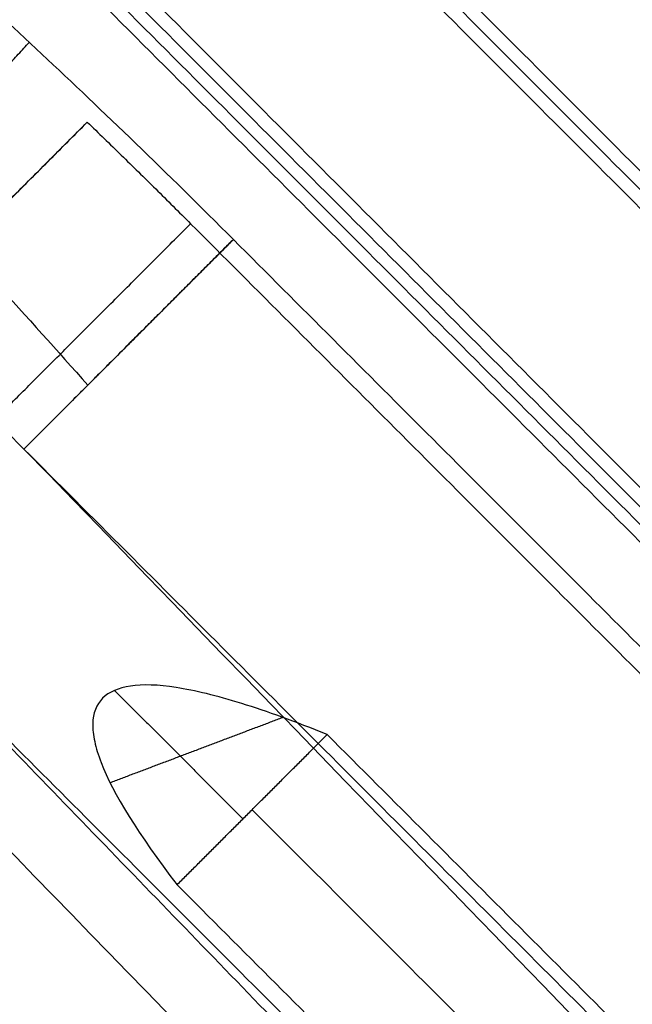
# Model space of a CAD drawing. Header units: millimetres. Extents: x -657 to 864, y -831 to 851.
# Tile 344 of 656: x -513.87 to -511.77, y 115.39 to 118.78. Entities that reach past the tile are written whole.
import ezdxf

# ---------------------------------------------------------------- set-up
doc = ezdxf.new("R2010")
doc.units = ezdxf.units.MM
doc.layers.add('Default', color=7, linetype='Continuous', true_color=0x000000)

msp = doc.modelspace()

# ---------------------------------------------------------------- linework, layer by layer
at = {"layer": 'Default'}
for points in [[(-473.689, 252.9367, -369.8785), (-564.1373, 162.4884, -369.8785), (-654.5856, 72.0401, -369.8785)], [(-474.323, 252.1079, -369.6653), (-564.0399, 162.3909, -369.6653), (-653.7569, 72.6739, -369.6653)], [(-363.37, 241.8283, -413.9261), (-503.4234, 101.7749, -413.9261), (-643.4767, -38.2784, -413.9261)], [(-363.801, 241.2679, -413.6894), (-503.3586, 101.7103, -413.6894), (-642.9162, -37.8474, -413.6894)], [(-236.2074, 159.5297, -441.8414), (-398.6931, -2.956, -441.8414), (-561.1788, -165.4416, -441.8414)], [(-236.6391, 159.098, -441.5875), (-398.6931, -2.956, -441.5875), (-560.747, -165.0099, -441.5875)], [(-501.469, 110.3882, -340.6566), (-508.0741, 116.9933, -340.6566), (-514.6793, 123.5984, -340.6566)], [(-514.6793, 123.5984, -340.4027), (-508.0741, 116.9933, -340.4027), (-501.469, 110.3882, -340.4027)], [(-501.469, 110.3882, -340.5297), (-508.0741, 116.9933, -340.5297), (-514.6793, 123.5984, -340.5297)]]:
    msp.add_open_spline(points, degree=2, dxfattribs=at)
for points, knots in [([(-593.1474, 191.4984, -340.3025), (-583.971, 182.322, -350.7035), (-555.936, 154.287, -379.3443), (-491.4402, 89.7912, -426.6492), (-434.2151, 32.5661, -441.8414), (-398.6931, -2.956, -441.8414)], [2.41548, 2.41548, 2.41548, 2.41548, 70.396144, 198.636056, 404.995527, 404.995527, 404.995527, 404.995527]), ([(-592.6359, 190.9868, -340.5563), (-583.5819, 181.9329, -350.7875), (-555.6847, 154.0357, -379.2423), (-491.3808, 89.7317, -426.406), (-434.1928, 32.5437, -441.5875), (-398.6931, -2.956, -441.5875)], [2.408267, 2.408267, 2.408267, 2.408267, 69.367076, 197.537893, 403.786179, 403.786179, 403.786179, 403.786179])]:
    msp.add_open_spline(points, degree=3, knots=knots, dxfattribs=at)
at = {"layer": 'Default', "color": 18, "true_color": 0x000000}
for points, degree in [([(-521.0702, 123.1434, -335.8484), (-520.9592, 123.115, -335.8484), (-520.7375, 123.0532, -335.8484), (-520.4074, 122.9474, -335.8484), (-520.0739, 122.8274, -335.8484), (-519.7261, 122.6894, -335.8484), (-519.3503, 122.5262, -335.8484), (-518.935, 122.3298, -335.8484), (-518.4753, 122.0935, -335.8484), (-517.9719, 121.813, -335.8484), (-517.4269, 121.4846, -335.8484), (-516.8422, 121.1046, -335.8484), (-516.2248, 120.6728, -335.8484), (-515.5914, 120.1967, -335.8484), (-514.9868, 119.7108, -335.8484), (-514.4074, 119.2163, -335.8484), (-513.808, 118.6744, -335.8484), (-513.3663, 118.2489, -335.8484), (-513.1387, 118.0213, -335.8484)], 3), ([(-502.8549, 109.3722, -338.4639), (-509.1958, 115.7131, -338.4639), (-515.5367, 122.054, -338.4639)], 2), ([(-515.5689, 122.0219, -337.5103), (-509.2279, 115.681, -337.5103), (-502.887, 109.3401, -337.5103)], 2), ([(-515.601, 121.9898, -336.5566), (-509.2601, 115.6489, -336.5566), (-502.9191, 109.3079, -336.5566)], 2), ([(-523.5566, 121.9075, -335.4293), (-520.2234, 118.5743, -333.1302), (-516.8902, 115.2411, -330.8311), (-513.557, 111.9079, -328.532)], 3), ([(-503.3988, 108.8282, -335.8484), (-509.7398, 115.1691, -335.8484), (-516.0807, 121.5101, -335.8484)], 2), ([(-503.4321, 108.7949, -338.4639), (-509.773, 115.1359, -338.4639), (-516.114, 121.4768, -338.4639)], 2), ([(-516.1442, 121.4466, -337.5672), (-509.8033, 115.1057, -337.5672), (-503.4623, 108.7647, -337.5672)], 2), ([(-516.1744, 121.4164, -336.6704), (-509.8335, 115.0755, -336.6704), (-503.4925, 108.7345, -336.6704)], 2), ([(-514.7181, 117.3474, -336.6704), (-514.1796, 117.8859, -336.6704), (-513.6411, 118.4244, -336.6704)], 2), ([(-513.6411, 118.4244, -336.6704), (-513.6025, 118.3872, -336.6704), (-513.5246, 118.3117, -336.6704), (-513.406, 118.1954, -336.6704), (-513.326, 118.1158, -336.6704), (-513.2857, 118.0756, -336.6704)], 3), ([(-513.2857, 118.0756, -336.6704), (-507.827, 112.6169, -336.6704), (-502.3684, 107.1582, -336.6704)], 2), ([(-513.1387, 118.0213, -335.8484), (-507.6553, 112.5379, -335.8484), (-502.1719, 107.0545, -335.8484)], 2), ([(-502.584, 106.0264, -334.7666), (-508.2214, 111.6638, -334.7666), (-513.8588, 117.3012, -334.7666)], 2), ([(-508.4207, 111.6852, -330.8051), (-510.2334, 113.5572, -332.1256), (-512.0461, 115.4292, -333.4461), (-513.8588, 117.3012, -334.7666)], 3), ([(-518.5631, 116.9141, -332.8996), (-516.8017, 115.1527, -331.6846), (-515.0404, 113.3913, -330.4697), (-513.279, 111.6299, -329.2548)], 3), ([(-513.5472, 116.472, -335.9794), (-513.3265, 116.2512, -335.8742), (-513.1057, 116.0305, -335.769)], 2), ([(-509.003, 111.2131, -330.8733), (-511.5289, 113.8216, -332.7133), (-514.0548, 116.4301, -334.5534)], 2), ([(-514.0525, 116.4419, -334.8674), (-508.5876, 110.977, -334.8674), (-503.1227, 105.5121, -334.8674)], 2), ([(-513.5627, 116.1549, -335.5567), (-513.266, 116.267, -335.944), (-512.9693, 116.3791, -336.3313)], 2), ([(-513.3323, 115.8039, -335.291), (-513.0742, 116.062, -335.8356), (-512.8161, 116.3201, -336.3802)], 2), ([(-501.8614, 105.3655, -336.3802), (-507.3387, 110.8428, -336.3802), (-512.8161, 116.3201, -336.3802)], 2), ([(-514.1413, 116.1615, -333.1833), (-512.7795, 114.7591, -332.2071), (-511.4176, 113.3566, -331.2308), (-510.0557, 111.9542, -330.2546)], 3), ([(-513.0742, 116.062, -335.8356), (-507.4806, 110.4685, -335.8356), (-501.8871, 104.8749, -335.8356)], 2), ([(-513.3323, 115.8039, -335.291), (-507.8999, 110.3715, -335.291), (-502.4675, 104.9391, -335.291)], 2), ([(-514.5418, 115.6768, -332.062), (-513.4542, 114.5647, -331.2947), (-512.3665, 113.4526, -330.5275), (-511.2789, 112.3404, -329.7602)], 3), ([(-515.6478, 115.5038, -331.6616), (-514.558, 114.4009, -330.9031), (-513.4683, 113.298, -330.1447), (-512.3785, 112.195, -329.3863)], 3)]:
    msp.add_open_spline(points, degree=degree, dxfattribs=at)
for points, knots in [([(-520.6428, 123.022, -335.8484), (-520.5535, 122.9841, -335.8484), (-520.347, 122.8928, -335.8481), (-520.0205, 122.7357, -335.8463), (-519.6514, 122.5428, -335.8428), (-519.2523, 122.3172, -335.837), (-518.8138, 122.0502, -335.8284), (-518.3321, 121.7348, -335.8162), (-517.8079, 121.3661, -335.7996), (-517.2442, 120.9413, -335.7779), (-516.649, 120.4613, -335.7505), (-516.0426, 119.939, -335.7177), (-515.4446, 119.3908, -335.6804), (-514.8557, 118.8186, -335.6386), (-514.252, 118.1976, -335.5903), (-513.8486, 117.7569, -335.5539), (-513.6392, 117.5208, -335.5338)], [0.819002, 0.819002, 0.819002, 0.819002, 1.223022, 1.760617, 2.334376, 2.970221, 3.68859, 4.498707, 5.402848, 6.40286, 7.494362, 8.654622, 9.813624, 10.959228, 12.169282, 13.529246, 13.529246, 13.529246, 13.529246]), ([(-513.8588, 117.3012, -334.7666), (-514.0777, 117.5214, -334.7955), (-514.4976, 117.9316, -334.85), (-515.1206, 118.5073, -334.9283), (-515.7235, 119.0358, -335.0018), (-516.3309, 119.5402, -335.0737), (-516.9416, 120.0186, -335.1438), (-517.5357, 120.4562, -335.2099), (-518.0934, 120.8414, -335.27), (-518.6073, 121.1739, -335.3238), (-519.0749, 121.4567, -335.3714), (-519.4965, 121.6946, -335.413), (-519.8764, 121.8943, -335.4495), (-520.2242, 122.064, -335.4821), (-520.5525, 122.212, -335.5119), (-520.7905, 122.3099, -335.533), (-520.9201, 122.3599, -335.5442), (-520.9435, 122.3688, -335.5462)], [0, 0, 0, 0, 1.242741, 2.348493, 3.395351, 4.454451, 5.514702, 6.512121, 7.425935, 8.252143, 8.992431, 9.648879, 10.229917, 10.754221, 11.245477, 11.723365, 11.828336, 11.828336, 11.828336, 11.828336]), ([(-514.3882, 117.6744, -336.2633), (-514.2824, 117.7811, -336.3949), (-514.1655, 117.8988, -336.4957), (-513.909, 118.1564, -336.6354), (-513.7768, 118.2888, -336.6704), (-513.6411, 118.4244, -336.6704)], [-1.690198, -1.690198, -1.690198, -1.690198, -0.845099, -0.845099, 0, 0, 0, 0]), ([(-512.8161, 116.3201, -336.3802), (-512.9252, 116.3643, -336.3482), (-513.023, 116.3998, -336.314), (-513.1528, 116.4401, -336.26), (-513.1933, 116.4515, -336.2416), (-513.2685, 116.4698, -336.2038), (-513.304, 116.477, -336.184), (-513.46, 116.5011, -336.0878), (-513.5447, 116.4884, -336.0028), (-513.61, 116.4231, -335.8649), (-513.6214, 116.3937, -335.8175), (-513.6227, 116.3384, -335.7448), (-513.6205, 116.3181, -335.7202), (-513.6108, 116.2737, -335.6706), (-513.6036, 116.2503, -335.6462), (-513.552, 116.1177, -335.5167), (-513.4654, 115.9773, -335.4065), (-513.3323, 115.8039, -335.291)], [0, 0, 0, 0, 0.330436, 0.330436, 0.495654, 0.495654, 0.660872, 0.660872, 1.321744, 1.321744, 1.65218, 1.65218, 1.817398, 1.817398, 1.982616, 1.982616, 2.643488, 2.643488, 2.643488, 2.643488])]:
    msp.add_open_spline(points, degree=3, knots=knots, dxfattribs=at)
for points, weights, degree in [([(-514.5252, 117.9522, -334.8531), (-514.4842, 117.997, -335.4454), (-514.2114, 118.2945, -335.8484), (-513.8407, 118.6987, -335.8484)], [1.16323701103, 0.957526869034, 0.946242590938, 1.12938417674], 3), ([(-514.1302, 117.2311, -336.1306), (-513.7792, 117.582, -336.6704), (-513.2857, 118.0756, -336.6704)], [1, 0.924939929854, 1], 2), ([(-513.2857, 118.0756, -336.6704), (-513.2858, 118.0755, -336.6704), (-513.2859, 118.0754, -336.6704), (-513.2859, 118.0753, -336.6704)], [1.16324340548, 1.16321328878, 1.16318317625, 1.16315306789], 3), ([(-513.1387, 118.0213, -335.8484), (-513.8345, 117.3255, -335.8484), (-513.8588, 117.3012, -334.7666)], [1, 0.719339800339, 1], 2), ([(-513.8588, 117.3012, -334.7666), (-513.8445, 117.3155, -335.4048), (-513.5492, 117.6108, -335.8484), (-513.1387, 118.0213, -335.8484)], [1.16323709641, 0.945587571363, 0.945587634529, 1.16323728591], 3)]:
    msp.add_rational_spline(points, weights, degree=degree, dxfattribs=at)

doc.saveas('drawing.dxf')
